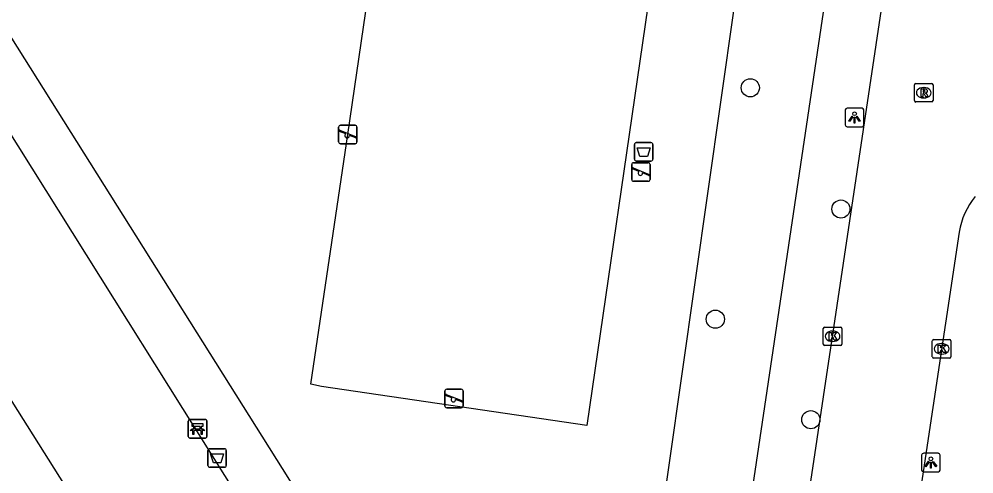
# Model space of a CAD drawing. Extents: x 163010 to 163853, y 382793 to 383982.
# Drawn here: x 163486.8 to 163538.3, y 383155.2 to 383179.8 of the extents above; entities that cross this region are included whole.
import ezdxf

# ---------------------------------------------------------------- set-up
doc = ezdxf.new("R2010")
doc.units = 0
for name, color, linetype in [('IMGEO_Afvalbak', 7, 'Continuous'), ('IMGEO_Bank', 7, 'Continuous'), ('IMGEO_Boom', 7, 'Continuous'), ('IMGEO_Groenvoorziening', 7, 'Continuous'), ('IMGEO_Kolk', 7, 'Continuous'), ('IMGEO_Lichtpunt', 7, 'Continuous'), ('IMGEO_Rijbaan_lokaal_open', 7, 'Continuous'), ('IMGEO_Rioolput', 7, 'Continuous'), ('IMGEO_Speelvoorziening', 7, 'Continuous'), ('IMGEO_Voetpad_gesloten', 7, 'Continuous'), ('IMGEO_Voetpad_open', 7, 'Continuous')]:
    doc.layers.add(name, color=color, linetype=linetype)

msp = doc.modelspace()

# ---------------------------------------------------------------- linework, layer by layer
at = {"layer": 'IMGEO_Afvalbak'}
for p, q in [((163519.997, 383172.203), (163519.997, 383173.003)), ((163519.997, 383173.003), (163519.997, 383172.203)), ((163520.097, 383173.103), (163520.887, 383173.103)), ((163520.887, 383173.103), (163520.097, 383173.103)), ((163520.987, 383173.003), (163520.987, 383172.203)), ((163520.987, 383172.203), (163520.987, 383173.003)), ((163520.887, 383172.103), (163520.097, 383172.103)), ((163520.097, 383172.103), (163520.887, 383172.103)), ((163497, 383155.696), (163497, 383156.496)), ((163497, 383156.496), (163497, 383155.696)), ((163497.1, 383156.596), (163497.89, 383156.596)), ((163497.89, 383156.596), (163497.1, 383156.596)), ((163497.99, 383156.496), (163497.99, 383155.696)), ((163497.99, 383155.696), (163497.99, 383156.496)), ((163497.89, 383155.596), (163497.1, 383155.596)), ((163497.1, 383155.596), (163497.89, 383155.596))]:
    msp.add_line(p, q, dxfattribs=at)
for points in [[(163520.14, 383172.817), (163520.844, 383172.817), (163520.695, 383172.347), (163520.289, 383172.347), (163520.14, 383172.817)], [(163497.143, 383156.31), (163497.847, 383156.31), (163497.698, 383155.84), (163497.292, 383155.84), (163497.143, 383156.31)]]:
    msp.add_lwpolyline(points, dxfattribs=at)
for centre, start, end in [((163520.097, 383173.003), 90, 180), ((163520.097, 383173.003), 90, 180), ((163520.887, 383173.003), 0, 90), ((163520.887, 383173.003), 360, 90), ((163520.097, 383172.203), 180, 270), ((163520.097, 383172.203), 180, 270), ((163520.887, 383172.203), 270, 0), ((163520.887, 383172.203), 270, 0), ((163497.1, 383156.496), 90, 180), ((163497.1, 383156.496), 90, 180), ((163497.89, 383156.496), 0, 90), ((163497.89, 383156.496), 360, 90), ((163497.1, 383155.696), 180, 270), ((163497.1, 383155.696), 180, 270), ((163497.89, 383155.696), 270, 0), ((163497.89, 383155.696), 270, 0)]:
    msp.add_arc(centre, 0.1, start, end, dxfattribs=at)
at = {"layer": 'IMGEO_Bank'}
for p, q in [((163495.939, 383157.246), (163495.939, 383158.087)), ((163495.939, 383158.087), (163495.939, 383157.246)), ((163496.014, 383158.171), (163496.855, 383158.171)), ((163496.855, 383158.171), (163496.014, 383158.171)), ((163496.58, 383157.789), (163496.298, 383157.789)), ((163496.939, 383158.096), (163496.939, 383157.255)), ((163496.939, 383157.255), (163496.939, 383158.096)), ((163496.636, 383157.569), (163496.243, 383157.569)), ((163496.248, 383157.677), (163496.248, 383157.783)), ((163496.292, 383157.783), (163496.292, 383157.677)), ((163496.298, 383157.671), (163496.58, 383157.671)), ((163496.586, 383157.677), (163496.586, 383157.783)), ((163496.63, 383157.783), (163496.63, 383157.677)), ((163496.864, 383157.171), (163496.023, 383157.171)), ((163496.023, 383157.171), (163496.864, 383157.171))]:
    msp.add_line(p, q, dxfattribs=at)
for points in [[(163496.242, 383157.789), (163496.156, 383157.789), (163496.156, 383157.95), (163496.719, 383157.95), (163496.719, 383157.789), (163496.636, 383157.789)], [(163496.186, 383157.569), (163496.044, 383157.569), (163496.156, 383157.671), (163496.242, 383157.671)], [(163496.236, 383157.562), (163496.236, 383157.355), (163496.193, 383157.355), (163496.193, 383157.562)], [(163496.636, 383157.671), (163496.719, 383157.671), (163496.831, 383157.569), (163496.692, 383157.569)], [(163496.686, 383157.562), (163496.686, 383157.355), (163496.642, 383157.355), (163496.642, 383157.562)]]:
    msp.add_lwpolyline(points, dxfattribs=at)
for centre, radius, start, end in [((163496.017, 383158.093), 0.0779, 92.4484, 184.2845), ((163496.017, 383158.093), 0.0779, 92.4484, 184.2845), ((163496.241, 383157.782), 0.00671, 2.8957, 87.1043), ((163496.298, 383157.782), 0.00671, 92.8957, 177.1043), ((163496.58, 383157.782), 0.00671, 2.8957, 87.1043), ((163496.637, 383157.782), 0.00671, 92.8957, 177.1043), ((163496.861, 383158.093), 0.0779, 2.4484, 94.2845), ((163496.861, 383158.093), 0.0779, 2.4484, 94.2845), ((163496.186, 383157.562), 0.00671, 2.8957, 87.1043), ((163496.243, 383157.562), 0.00671, 92.8957, 177.1043), ((163496.241, 383157.678), 0.00671, 272.8957, 357.1043), ((163496.298, 383157.678), 0.00671, 182.8957, 267.1043), ((163496.58, 383157.678), 0.00671, 272.8957, 357.1043), ((163496.637, 383157.678), 0.00671, 182.8957, 267.1043), ((163496.635, 383157.562), 0.00671, 2.8957, 87.1043), ((163496.692, 383157.562), 0.00671, 92.8957, 177.1043), ((163496.017, 383157.249), 0.0779, 182.4484, 274.2845), ((163496.017, 383157.249), 0.0779, 182.4484, 274.2845), ((163496.861, 383157.249), 0.0779, 272.4484, 4.2845), ((163496.861, 383157.249), 0.0779, 272.4484, 4.2845)]:
    msp.add_arc(centre, radius, start, end, dxfattribs=at)
at = {"layer": 'IMGEO_Boom'}
for centre in [(163526.242, 383176.055), (163531.128, 383169.518), (163524.357, 383163.578), (163529.506, 383158.157)]:
    msp.add_circle(centre, 0.489, dxfattribs=at)
at = {"layer": 'IMGEO_Groenvoorziening'}
for points in [[(163448.47, 383219.382), (163509.255, 383122.906)], [(163505.88, 383182.676), (163506.442, 383182.556), (163520.714, 383180.455), (163517.424, 383157.843), (163503.114, 383159.949), (163502.552, 383160.069), (163504.539, 383173.538), (163505.88, 383182.676)], [(163518.36, 383131.075), (163525.379, 383180.331)]]:
    msp.add_lwpolyline(points, dxfattribs=at)
at = {"layer": 'IMGEO_Kolk'}
for p, q in [((163530.176, 383162.229), (163530.176, 383163.081)), ((163530.251, 383163.155), (163531.103, 383163.155)), ((163530.664, 383162.935), (163530.689, 383162.935)), ((163531.177, 383163.081), (163531.177, 383162.229)), ((163536.132, 383162.48), (163536.984, 383162.48)), ((163531.103, 383162.155), (163530.251, 383162.155)), ((163530.687, 383162.375), (163530.662, 383162.375)), ((163536.057, 383161.554), (163536.057, 383162.406)), ((163536.545, 383162.26), (163536.57, 383162.26)), ((163537.058, 383162.406), (163537.058, 383161.554)), ((163536.984, 383161.48), (163536.132, 383161.48)), ((163536.568, 383161.7), (163536.543, 383161.7))]:
    msp.add_line(p, q, dxfattribs=at)
for points in [[(163530.176, 383162.229), (163530.176, 383163.081)], [(163530.251, 383163.155), (163531.103, 383163.155)], [(163531.177, 383163.081), (163531.177, 383162.229)], [(163530.497, 383162.855), (163530.62, 383162.855), (163530.62, 383162.704), (163530.75, 383162.855), (163530.914, 383162.855), (163530.768, 383162.704), (163530.921, 383162.455), (163530.769, 383162.455), (163530.684, 383162.619), (163530.62, 383162.552), (163530.62, 383162.455), (163530.497, 383162.455), (163530.497, 383162.855)], [(163536.132, 383162.48), (163536.984, 383162.48)], [(163531.103, 383162.155), (163530.251, 383162.155)], [(163536.057, 383161.554), (163536.057, 383162.406)], [(163536.378, 383162.18), (163536.501, 383162.18), (163536.501, 383162.029), (163536.631, 383162.18), (163536.795, 383162.18), (163536.649, 383162.029), (163536.802, 383161.78), (163536.65, 383161.78), (163536.565, 383161.944), (163536.501, 383161.877), (163536.501, 383161.78), (163536.378, 383161.78), (163536.378, 383162.18)], [(163537.058, 383162.406), (163537.058, 383161.554)], [(163536.984, 383161.48), (163536.132, 383161.48)]]:
    msp.add_lwpolyline(points, dxfattribs=at)
for centre, start, end in [((163530.253, 383163.079), 91.552, 178.448), ((163530.253, 383163.079), 91.552, 178.448), ((163531.101, 383163.079), 1.552, 88.448), ((163531.101, 383163.079), 1.552, 88.448), ((163536.134, 383162.404), 91.552, 178.448), ((163536.134, 383162.404), 91.552, 178.448), ((163536.982, 383162.404), 1.552, 88.448), ((163536.982, 383162.404), 1.552, 88.448), ((163530.253, 383162.231), 181.552, 268.448), ((163530.253, 383162.231), 181.552, 268.448), ((163531.101, 383162.231), 271.552, 358.448), ((163531.101, 383162.231), 271.552, 358.448), ((163536.134, 383161.556), 181.552, 268.448), ((163536.134, 383161.556), 181.552, 268.448), ((163536.982, 383161.556), 271.552, 358.448), ((163536.982, 383161.556), 271.552, 358.448)]:
    msp.add_arc(centre, 0.0765, start, end, dxfattribs=at)
for centre, major_axis, ratio, start_param, end_param in [((163530.663, 383162.655), (-0.387, 0.002), 0.722429, 4.712389, 7.853982), ((163530.688, 383162.655), (-0.39, 0.002), 0.717154, 1.570796, 4.712389), ((163536.544, 383161.98), (-0.387, 0.002), 0.722429, 4.712389, 7.853982), ((163536.569, 383161.98), (-0.39, 0.002), 0.717154, 1.570796, 4.712389)]:
    msp.add_ellipse(centre, major_axis=major_axis, ratio=ratio, start_param=start_param, end_param=end_param, dxfattribs=at)
at = {"layer": 'IMGEO_Lichtpunt'}
for p, q in [((163531.364, 383174.859), (163531.364, 383174.052)), ((163531.364, 383174.859), (163531.364, 383174.052)), ((163532.266, 383174.954), (163531.458, 383174.954)), ((163532.266, 383174.954), (163531.458, 383174.954)), ((163532.36, 383174.052), (163532.36, 383174.859)), ((163532.36, 383174.052), (163532.36, 383174.859)), ((163531.458, 383173.958), (163532.266, 383173.958)), ((163531.458, 383173.958), (163532.266, 383173.958)), ((163535.48, 383156.25), (163535.48, 383155.443)), ((163535.48, 383156.25), (163535.48, 383155.443)), ((163536.382, 383156.345), (163535.574, 383156.345)), ((163536.382, 383156.345), (163535.574, 383156.345)), ((163536.476, 383155.443), (163536.476, 383156.25)), ((163536.476, 383155.443), (163536.476, 383156.25)), ((163535.574, 383155.349), (163536.382, 383155.349)), ((163535.574, 383155.349), (163536.382, 383155.349))]:
    msp.add_line(p, q, dxfattribs=at)
for points in [[(163531.738, 383174.523), (163531.777, 383174.495), (163531.589, 383174.233), (163531.551, 383174.26), (163531.738, 383174.523)], [(163531.84, 383174.475), (163531.887, 383174.475), (163531.887, 383174.153), (163531.84, 383174.153), (163531.84, 383174.475)], [(163531.95, 383174.495), (163531.988, 383174.522), (163532.175, 383174.26), (163532.136, 383174.232), (163531.95, 383174.495)], [(163535.854, 383155.914), (163535.893, 383155.886), (163535.705, 383155.624), (163535.667, 383155.651), (163535.854, 383155.914)], [(163535.956, 383155.866), (163536.003, 383155.866), (163536.003, 383155.544), (163535.956, 383155.544), (163535.956, 383155.866)], [(163536.066, 383155.886), (163536.104, 383155.913), (163536.291, 383155.651), (163536.252, 383155.623), (163536.066, 383155.886)]]:
    msp.add_lwpolyline(points, dxfattribs=at)
for centre in [(163531.863, 383174.657), (163535.979, 383156.048)]:
    msp.add_circle(centre, 0.0994, dxfattribs=at)
for centre, start, end in [((163531.458, 383174.859), 90, 180), ((163531.458, 383174.859), 90, 180), ((163532.266, 383174.859), 0, 90), ((163532.266, 383174.859), 0, 90), ((163531.458, 383174.052), 180, 270), ((163531.458, 383174.052), 180, 270), ((163532.266, 383174.052), 270, 0), ((163532.266, 383174.052), 270, 360), ((163535.574, 383156.25), 90, 180), ((163535.574, 383156.25), 90, 180), ((163536.382, 383156.25), 0, 90), ((163536.382, 383156.25), 0, 90), ((163535.574, 383155.443), 180, 270), ((163535.574, 383155.443), 180, 270), ((163536.382, 383155.443), 270, 0), ((163536.382, 383155.443), 270, 360)]:
    msp.add_arc(centre, 0.0946, start, end, dxfattribs=at)
at = {"layer": 'IMGEO_Rijbaan_lokaal_open'}
for points in [[(163528.079, 383145.337), (163535.527, 383195.091), (163535.939, 383197.843), (163536.484, 383201.539), (163537.187, 383206.862)], [(163537.506, 383168.274), (163533.922, 383144.457)]]:
    msp.add_lwpolyline(points, dxfattribs=at)
msp.add_arc((163541.561, 383167.616), 4.108, 141.0286, 170.7761, dxfattribs=at)
at = {"layer": 'IMGEO_Rioolput'}
for p, q in [((163535.095, 383175.364), (163535.095, 383176.216)), ((163535.17, 383176.29), (163536.022, 383176.29)), ((163535.583, 383176.07), (163535.608, 383176.07)), ((163536.096, 383176.216), (163536.096, 383175.364)), ((163536.022, 383175.29), (163535.17, 383175.29)), ((163535.606, 383175.51), (163535.581, 383175.51))]:
    msp.add_line(p, q, dxfattribs=at)
for points in [[(163535.095, 383175.364), (163535.095, 383176.216)], [(163535.17, 383176.29), (163536.022, 383176.29)], [(163535.684, 383175.988), (163535.432, 383175.99), (163535.432, 383175.59)], [(163535.61, 383175.909), (163535.556, 383175.909), (163535.556, 383175.828)], [(163535.556, 383175.828), (163535.608, 383175.828)], [(163536.096, 383176.216), (163536.096, 383175.364)], [(163536.022, 383175.29), (163535.17, 383175.29)], [(163535.432, 383175.59), (163535.556, 383175.59), (163535.556, 383175.752), (163535.567, 383175.752)], [(163535.614, 383175.723), (163535.685, 383175.59), (163535.825, 383175.59), (163535.76, 383175.716)]]:
    msp.add_lwpolyline(points, dxfattribs=at)
for centre, radius, start, end in [((163535.172, 383176.214), 0.0765, 91.552, 178.448), ((163535.172, 383176.214), 0.0765, 91.552, 178.448), ((163535.592, 383176.017), 0.19, 274.7715, 282.9687), ((163535.616, 383175.813), 0.0964, 77.0061, 93.1865), ((163535.63, 383175.87), 0.0378, 276.6634, 79.6772), ((163535.683, 383175.878), 0.109, 350.3612, 89.416), ((163535.681, 383175.878), 0.112, 277.5842, 350.9817), ((163536.02, 383176.214), 0.0765, 1.552, 88.448), ((163536.02, 383176.214), 0.0765, 1.552, 88.448), ((163535.172, 383175.366), 0.0765, 181.552, 268.448), ((163535.172, 383175.366), 0.0765, 181.552, 268.448), ((163535.566, 383175.699), 0.0533, 26.0293, 88.6989), ((163535.665, 383175.663), 0.108, 29.5134, 73.7905), ((163536.02, 383175.366), 0.0765, 271.552, 358.448), ((163536.02, 383175.366), 0.0765, 271.552, 358.448)]:
    msp.add_arc(centre, radius, start, end, dxfattribs=at)
for centre, major_axis, ratio, start_param, end_param in [((163535.582, 383175.79), (-0.387, 0.002), 0.722429, 4.712389, 7.853982), ((163535.607, 383175.79), (-0.39, 0.002), 0.717154, 1.570796, 4.712389)]:
    msp.add_ellipse(centre, major_axis=major_axis, ratio=ratio, start_param=start_param, end_param=end_param, dxfattribs=at)
at = {"layer": 'IMGEO_Speelvoorziening'}
for p, q in [((163504.044, 383173.138), (163504.044, 383173.938)), ((163504.044, 383173.938), (163504.044, 383173.138)), ((163504.113, 383173.763), (163504.989, 383173.41)), ((163504.144, 383174.038), (163504.934, 383174.038)), ((163504.934, 383174.038), (163504.144, 383174.038)), ((163505.034, 383173.938), (163505.034, 383173.138)), ((163505.034, 383173.138), (163505.034, 383173.938)), ((163504.427, 383173.566), (163504.088, 383173.703)), ((163504.965, 383173.35), (163504.625, 383173.487)), ((163504.934, 383173.038), (163504.144, 383173.038)), ((163504.144, 383173.038), (163504.934, 383173.038)), ((163519.852, 383171.114), (163519.852, 383171.914)), ((163519.852, 383171.914), (163519.852, 383171.114)), ((163519.921, 383171.739), (163520.797, 383171.386)), ((163519.952, 383172.014), (163520.742, 383172.014)), ((163520.742, 383172.014), (163519.952, 383172.014)), ((163520.842, 383171.914), (163520.842, 383171.114)), ((163520.842, 383171.114), (163520.842, 383171.914)), ((163520.235, 383171.542), (163519.896, 383171.679)), ((163520.773, 383171.326), (163520.433, 383171.463)), ((163520.742, 383171.014), (163519.952, 383171.014)), ((163519.952, 383171.014), (163520.742, 383171.014)), ((163509.772, 383158.901), (163509.772, 383159.701)), ((163509.772, 383159.701), (163509.772, 383158.901)), ((163510.155, 383159.329), (163509.816, 383159.466)), ((163509.841, 383159.526), (163510.717, 383159.173)), ((163509.872, 383159.801), (163510.662, 383159.801)), ((163510.662, 383159.801), (163509.872, 383159.801)), ((163510.762, 383159.701), (163510.762, 383158.901)), ((163510.762, 383158.901), (163510.762, 383159.701)), ((163510.693, 383159.113), (163510.353, 383159.25)), ((163510.662, 383158.801), (163509.872, 383158.801)), ((163509.872, 383158.801), (163510.662, 383158.801))]:
    msp.add_line(p, q, dxfattribs=at)
for centre, radius, start, end in [((163504.144, 383173.938), 0.1, 90, 180), ((163504.144, 383173.938), 0.1, 90, 180), ((163504.101, 383173.733), 0.0327, 68.078, 248.078), ((163504.934, 383173.938), 0.1, 0, 90), ((163504.934, 383173.938), 0.1, 360, 90), ((163504.506, 383173.476), 0.12, 130.9928, 5.1632), ((163504.977, 383173.38), 0.0327, 248.078, 68.078), ((163504.144, 383173.138), 0.1, 180, 270), ((163504.144, 383173.138), 0.1, 180, 270), ((163504.934, 383173.138), 0.1, 270, 0), ((163504.934, 383173.138), 0.1, 270, 0), ((163519.952, 383171.914), 0.1, 90, 180), ((163519.952, 383171.914), 0.1, 90, 180), ((163519.909, 383171.709), 0.0327, 68.078, 248.078), ((163520.742, 383171.914), 0.1, 0, 90), ((163520.742, 383171.914), 0.1, 360, 90), ((163520.314, 383171.452), 0.12, 130.9928, 5.1632), ((163520.785, 383171.356), 0.0327, 248.078, 68.078), ((163519.952, 383171.114), 0.1, 180, 270), ((163519.952, 383171.114), 0.1, 180, 270), ((163520.742, 383171.114), 0.1, 270, 0), ((163520.742, 383171.114), 0.1, 270, 0), ((163509.872, 383159.701), 0.1, 90, 180), ((163509.872, 383159.701), 0.1, 90, 180), ((163509.829, 383159.496), 0.0327, 68.078, 248.078), ((163510.662, 383159.701), 0.1, 0, 90), ((163510.662, 383159.701), 0.1, 360, 90), ((163509.872, 383158.901), 0.1, 180, 270), ((163509.872, 383158.901), 0.1, 180, 270), ((163510.234, 383159.239), 0.12, 130.9928, 5.1632), ((163510.662, 383158.901), 0.1, 270, 0), ((163510.662, 383158.901), 0.1, 270, 0), ((163510.705, 383159.143), 0.0327, 248.078, 68.078)]:
    msp.add_arc(centre, radius, start, end, dxfattribs=at)
at = {"layer": 'IMGEO_Voetpad_gesloten'}
for points in [[(163474.207, 383198.128), (163517.084, 383129.951)], [(163514.914, 383128.02), (163471.916, 383196.595)]]:
    msp.add_lwpolyline(points, dxfattribs=at)
at = {"layer": 'IMGEO_Voetpad_open'}
msp.add_lwpolyline([(163533.593, 383203.106), (163523.594, 383135.914), (163523.381, 383135.495), (163518.36, 383131.075)], dxfattribs=at)

doc.saveas('drawing.dxf')
